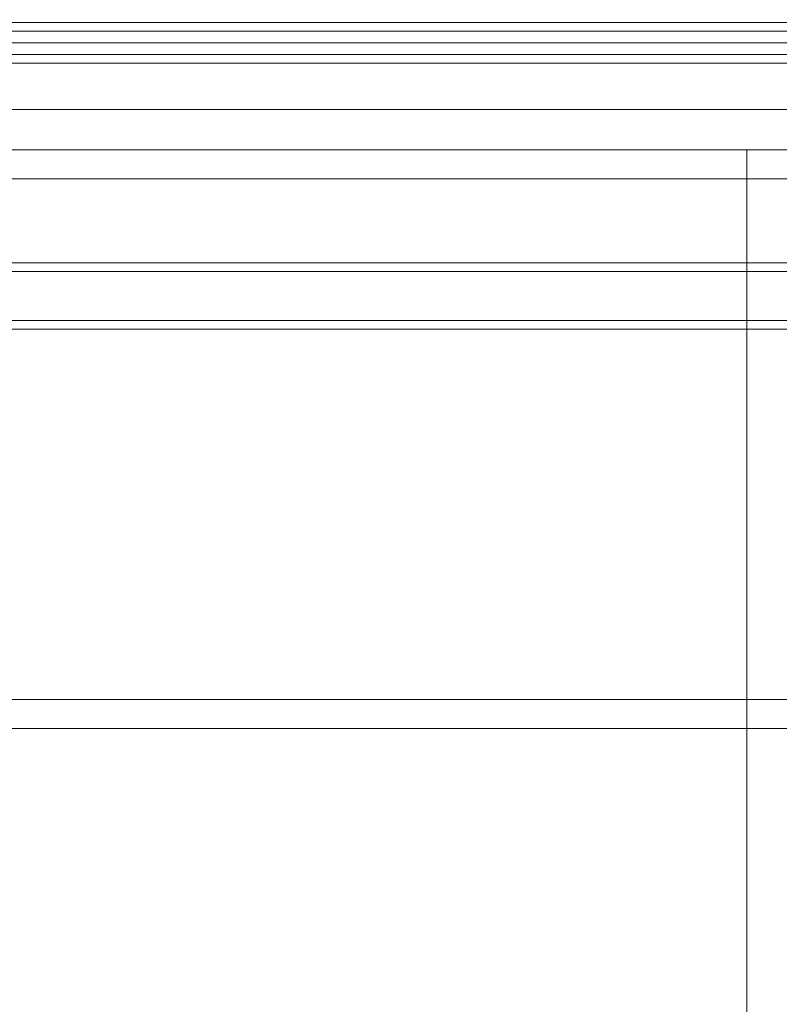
# Model space of a CAD drawing. Header units: millimetres. Extents: x -1970 to 61924, y -58230 to 6847.
# Tile 672 of 925: x 25549 to 25811, y 955 to 1295. Entities that reach past the tile are written whole.
import ezdxf

# ---------------------------------------------------------------- set-up
doc = ezdxf.new("R2010")
doc.units = ezdxf.units.MM
for name, color, linetype, lineweight in [('COTAS_P', 1, 'Continuous', 0), ('lateral_briquetadora', 7, 'Continuous', 0), ('lateral_C05', 7, 'Continuous', 0)]:
    doc.layers.add(name, color=color, linetype=linetype, lineweight=lineweight)
doc.dimstyles.new('R19_100', dxfattribs={"dimtxt": 250, "dimasz": 150, "dimexe": 150, "dimexo": 80, "dimgap": 100, "dimtad": 1, "dimtih": 1, "dimtoh": 1, "dimdsep": 46, "dimcen": 0.09, "dimadec": 0, "dimazin": 0, "dimtfac": 1, "dimtdec": 4, "dimtofl": 0, "dimtmove": 0, "dimatfit": 3, "dimfxl": 1, "dimtolj": 1, "dimtzin": 0, "dimarcsym": 0})

# ---------------------------------------------------------------- blocks, each defined once
blk = doc.blocks.new('DIM_R26_7')
at = {"layer": 'COTAS_P'}
for p, q in [((24250.07, 2141), (24400.07, 2186)), ((26750.07, 2141), (26600.07, 2186)), ((24250.07, 1241), (24250.07, 2141)), ((24250.07, 2141), (26750.07, 2141)), ((24250.07, 2141), (24400.07, 2096)), ((26750.07, 2141), (26600.07, 2096)), ((26750.07, 1241), (26750.07, 2141))]:
    blk.add_line(p, q, dxfattribs=at)
blk.add_text('2500 P', height=250, dxfattribs=at).set_placement((25500.07, 2241))

msp = doc.modelspace()

# ---------------------------------------------------------------- linework, layer by layer
at = {"layer": 'lateral_briquetadora'}
for p, q in [((23750.067, 1264), (25950.067, 1264)), ((24150.067, 1264), (25950.067, 1264)), ((23750.067, 1250), (25950.067, 1250)), ((23900.067, 1250), (25800.067, 1250)), ((24150.067, 1250), (25800.067, 1250)), ((25800.067, 1240), (25800.067, 1250)), ((25800.067, 1250), (25950.067, 1250)), ((23750.067, 1240), (25950.067, 1240)), ((23900.067, 1240), (25800.067, 1240)), ((25800.067, 1060), (25800.067, 1240)), ((25800.067, 1240), (25950.067, 1240)), ((23750.067, 1060), (25950.067, 1060)), ((23900.067, 1060), (25800.067, 1060)), ((25800.067, 1050), (25800.067, 1060)), ((25800.067, 1060), (25950.067, 1060)), ((23900.067, 1050), (25800.067, 1050)), ((25800.067, 20), (25800.067, 1050)), ((25800.067, 1050), (25950.067, 1050))]:
    msp.add_line(p, q, dxfattribs=at)
at = {"layer": 'lateral_C05'}
for p, q in [((24250.067, 1294), (26750.067, 1294)), ((24310.067, 1294), (26690.067, 1294)), ((25797.446, 1294), (25797.456, 1294)), ((25797.456, 1294), (25797.473, 1294)), ((25797.473, 1294), (25797.497, 1294)), ((25797.497, 1294), (25797.528, 1294)), ((25797.528, 1294), (25797.565, 1294)), ((25797.565, 1294), (25797.608, 1294)), ((25797.608, 1294), (25797.658, 1294)), ((25797.658, 1294), (25797.715, 1294)), ((25797.715, 1294), (25797.777, 1294)), ((25797.777, 1294), (25797.846, 1294)), ((25797.846, 1294), (25797.92, 1294)), ((25797.92, 1294), (25798, 1294)), ((25798, 1294), (25798.086, 1294)), ((25798.086, 1294), (25798.177, 1294)), ((25798.177, 1294), (25798.272, 1294)), ((25798.272, 1294), (25798.373, 1294)), ((25798.373, 1294), (25798.478, 1294)), ((25798.478, 1294), (25798.587, 1294)), ((25798.587, 1294), (25798.7, 1294)), ((25798.7, 1294), (25798.817, 1294)), ((25798.817, 1294), (25798.938, 1294)), ((25798.938, 1294), (25799.061, 1294)), ((25799.061, 1294), (25799.188, 1294)), ((25799.188, 1294), (25799.317, 1294)), ((25799.317, 1294), (25799.448, 1294)), ((25799.448, 1294), (25799.581, 1294)), ((25799.581, 1294), (25799.715, 1294)), ((25799.715, 1294), (25799.851, 1294)), ((25799.851, 1294), (25799.987, 1294)), ((25799.987, 1294), (25800.124, 1294)), ((25800.124, 1294), (25800.261, 1294)), ((25800.261, 1294), (25800.398, 1294)), ((25800.398, 1294), (25800.534, 1294)), ((25800.534, 1294), (25800.67, 1294)), ((25800.67, 1294), (25800.804, 1294)), ((25800.804, 1294), (25800.937, 1294)), ((25800.937, 1294), (25801.068, 1294)), ((25801.068, 1294), (25801.197, 1294)), ((25801.197, 1294), (25801.324, 1294)), ((25801.324, 1294), (25801.447, 1294)), ((25801.447, 1294), (25801.567, 1294)), ((25801.567, 1294), (25801.684, 1294)), ((25801.684, 1294), (25801.798, 1294)), ((25801.798, 1294), (25801.907, 1294)), ((25801.907, 1294), (25802.012, 1294)), ((25802.012, 1294), (25802.113, 1294)), ((25802.113, 1294), (25802.208, 1294)), ((25802.208, 1294), (25802.299, 1294)), ((25802.299, 1294), (25802.385, 1294)), ((25802.385, 1294), (25802.465, 1294)), ((25802.465, 1294), (25802.539, 1294)), ((25802.539, 1294), (25802.608, 1294)), ((25802.608, 1294), (25802.67, 1294)), ((25802.67, 1294), (25802.727, 1294)), ((25802.727, 1294), (25802.777, 1294)), ((25802.777, 1294), (25802.82, 1294)), ((25802.82, 1294), (25802.857, 1294)), ((25802.857, 1294), (25802.888, 1294)), ((25802.888, 1294), (25802.912, 1294)), ((25802.912, 1294), (25802.929, 1294)), ((25802.929, 1294), (25802.939, 1294)), ((24250.067, 1291), (26750.067, 1291)), ((24310.067, 1291), (26690.067, 1291)), ((25500.567, 1291), (26099.817, 1291)), ((25797.196, 1291), (25797.207, 1291)), ((25797.207, 1291), (25797.226, 1291)), ((25797.226, 1291), (25797.252, 1291)), ((25797.252, 1291), (25797.285, 1291)), ((25797.285, 1291), (25797.326, 1291)), ((25797.326, 1291), (25797.373, 1291)), ((25797.373, 1291), (25797.428, 1291)), ((25797.428, 1291), (25797.49, 1291)), ((25797.446, 1291), (25797.456, 1291)), ((25797.456, 1291), (25797.473, 1291)), ((25797.473, 1291), (25797.497, 1291)), ((25797.49, 1291), (25797.558, 1291)), ((25797.497, 1291), (25797.528, 1291)), ((25797.528, 1291), (25797.565, 1291)), ((25797.558, 1291), (25797.633, 1291)), ((25797.565, 1291), (25797.608, 1291)), ((25797.608, 1291), (25797.658, 1291)), ((25797.633, 1291), (25797.714, 1291)), ((25797.658, 1291), (25797.715, 1291)), ((25797.714, 1291), (25797.801, 1291)), ((25797.715, 1291), (25797.777, 1291)), ((25797.777, 1291), (25797.846, 1291)), ((25797.801, 1291), (25797.894, 1291)), ((25797.846, 1291), (25797.92, 1291)), ((25797.894, 1291), (25797.993, 1291)), ((25797.92, 1291), (25798, 1291)), ((25797.993, 1291), (25798.098, 1291)), ((25798, 1291), (25798.086, 1291)), ((25798.086, 1291), (25798.177, 1291)), ((25798.098, 1291), (25798.207, 1291)), ((25798.177, 1291), (25798.272, 1291)), ((25798.207, 1291), (25798.322, 1291)), ((25798.272, 1291), (25798.373, 1291)), ((25798.322, 1291), (25798.441, 1291)), ((25798.373, 1291), (25798.478, 1291)), ((25798.441, 1291), (25798.565, 1291)), ((25798.478, 1291), (25798.587, 1291)), ((25798.565, 1291), (25798.692, 1291)), ((25798.587, 1291), (25798.7, 1291)), ((25798.692, 1291), (25798.824, 1291)), ((25798.7, 1291), (25798.817, 1291)), ((25798.817, 1291), (25798.938, 1291)), ((25798.824, 1291), (25798.959, 1291)), ((25798.938, 1291), (25799.061, 1291)), ((25798.959, 1291), (25799.096, 1291)), ((25799.061, 1291), (25799.188, 1291)), ((25799.096, 1291), (25799.237, 1291)), ((25799.188, 1291), (25799.317, 1291)), ((25799.237, 1291), (25799.38, 1291)), ((25799.317, 1291), (25799.448, 1291)), ((25799.38, 1291), (25799.525, 1291)), ((25799.448, 1291), (25799.581, 1291)), ((25799.525, 1291), (25799.672, 1291)), ((25799.581, 1291), (25799.715, 1291)), ((25799.672, 1291), (25799.819, 1291)), ((25799.715, 1291), (25799.851, 1291)), ((25799.819, 1291), (25799.968, 1291)), ((25799.851, 1291), (25799.987, 1291)), ((25799.968, 1291), (25800.118, 1291)), ((25799.987, 1291), (25800.124, 1291)), ((25800.118, 1291), (25800.267, 1291)), ((25800.124, 1291), (25800.261, 1291)), ((25800.261, 1291), (25800.398, 1291)), ((25800.267, 1291), (25800.417, 1291)), ((25800.398, 1291), (25800.534, 1291)), ((25800.417, 1291), (25800.566, 1291)), ((25800.534, 1291), (25800.67, 1291)), ((25800.566, 1291), (25800.713, 1291)), ((25800.67, 1291), (25800.804, 1291)), ((25800.713, 1291), (25800.86, 1291)), ((25800.804, 1291), (25800.937, 1291)), ((25800.86, 1291), (25801.005, 1291)), ((25800.937, 1291), (25801.068, 1291)), ((25801.005, 1291), (25801.148, 1291)), ((25801.068, 1291), (25801.197, 1291)), ((25801.148, 1291), (25801.289, 1291)), ((25801.197, 1291), (25801.324, 1291)), ((25801.289, 1291), (25801.426, 1291)), ((25801.324, 1291), (25801.447, 1291)), ((25801.426, 1291), (25801.561, 1291)), ((25801.447, 1291), (25801.567, 1291)), ((25801.561, 1291), (25801.692, 1291)), ((25801.567, 1291), (25801.684, 1291)), ((25801.684, 1291), (25801.798, 1291)), ((25801.692, 1291), (25801.82, 1291)), ((25801.798, 1291), (25801.907, 1291)), ((25801.82, 1291), (25801.944, 1291)), ((25801.907, 1291), (25802.012, 1291)), ((25801.944, 1291), (25802.063, 1291)), ((25802.012, 1291), (25802.113, 1291)), ((25802.063, 1291), (25802.178, 1291)), ((25802.113, 1291), (25802.208, 1291)), ((25802.178, 1291), (25802.287, 1291)), ((25802.208, 1291), (25802.299, 1291)), ((25802.287, 1291), (25802.392, 1291)), ((25802.299, 1291), (25802.385, 1291)), ((25802.385, 1291), (25802.465, 1291)), ((25802.392, 1291), (25802.491, 1291)), ((25802.465, 1291), (25802.539, 1291)), ((25802.491, 1291), (25802.584, 1291)), ((25802.539, 1291), (25802.608, 1291)), ((25802.584, 1291), (25802.671, 1291)), ((25802.608, 1291), (25802.67, 1291)), ((25802.67, 1291), (25802.727, 1291)), ((25802.671, 1291), (25802.752, 1291)), ((25802.727, 1291), (25802.777, 1291)), ((25802.752, 1291), (25802.827, 1291)), ((25802.777, 1291), (25802.82, 1291)), ((25802.82, 1291), (25802.857, 1291)), ((25802.827, 1291), (25802.895, 1291)), ((25802.857, 1291), (25802.888, 1291)), ((25802.888, 1291), (25802.912, 1291)), ((25802.895, 1291), (25802.957, 1291)), ((25802.912, 1291), (25802.929, 1291)), ((25802.929, 1291), (25802.939, 1291)), ((25802.957, 1291), (25803.012, 1291)), ((25803.012, 1291), (25803.059, 1291)), ((25803.059, 1291), (25803.1, 1291)), ((25803.1, 1291), (25803.133, 1291)), ((25803.133, 1291), (25803.159, 1291)), ((25803.159, 1291), (25803.178, 1291)), ((25803.178, 1291), (25803.189, 1291)), ((24300.067, 1287), (26700.067, 1287)), ((25500.567, 1287), (26099.817, 1287)), ((25797.196, 1287), (25797.207, 1287)), ((25797.207, 1287), (25797.226, 1287)), ((25797.226, 1287), (25797.252, 1287)), ((25797.252, 1287), (25797.285, 1287)), ((25797.285, 1287), (25797.326, 1287)), ((25797.326, 1287), (25797.373, 1287)), ((25797.373, 1287), (25797.428, 1287)), ((25797.428, 1287), (25797.49, 1287)), ((25797.446, 1287), (25797.456, 1287)), ((25797.456, 1287), (25797.473, 1287)), ((25797.473, 1287), (25797.497, 1287)), ((25797.49, 1287), (25797.558, 1287)), ((25797.497, 1287), (25797.528, 1287)), ((25797.528, 1287), (25797.565, 1287)), ((25797.558, 1287), (25797.633, 1287)), ((25797.565, 1287), (25797.608, 1287)), ((25797.608, 1287), (25797.658, 1287)), ((25797.633, 1287), (25797.714, 1287)), ((25797.658, 1287), (25797.715, 1287)), ((25797.714, 1287), (25797.801, 1287)), ((25797.715, 1287), (25797.777, 1287)), ((25797.777, 1287), (25797.846, 1287)), ((25797.801, 1287), (25797.894, 1287)), ((25797.846, 1287), (25797.92, 1287)), ((25797.894, 1287), (25797.993, 1287)), ((25797.92, 1287), (25798, 1287)), ((25797.993, 1287), (25798.098, 1287)), ((25798, 1287), (25798.086, 1287)), ((25798.086, 1287), (25798.177, 1287)), ((25798.098, 1287), (25798.207, 1287)), ((25798.177, 1287), (25798.272, 1287)), ((25798.207, 1287), (25798.322, 1287)), ((25798.272, 1287), (25798.373, 1287)), ((25798.322, 1287), (25798.441, 1287)), ((25798.373, 1287), (25798.478, 1287)), ((25798.441, 1287), (25798.565, 1287)), ((25798.478, 1287), (25798.587, 1287)), ((25798.565, 1287), (25798.692, 1287)), ((25798.587, 1287), (25798.7, 1287)), ((25798.692, 1287), (25798.824, 1287)), ((25798.7, 1287), (25798.817, 1287)), ((25798.817, 1287), (25798.938, 1287)), ((25798.824, 1287), (25798.959, 1287)), ((25798.938, 1287), (25799.061, 1287)), ((25798.959, 1287), (25799.096, 1287)), ((25799.061, 1287), (25799.188, 1287)), ((25799.096, 1287), (25799.237, 1287)), ((25799.188, 1287), (25799.317, 1287)), ((25799.237, 1287), (25799.38, 1287)), ((25799.317, 1287), (25799.448, 1287)), ((25799.38, 1287), (25799.525, 1287)), ((25799.448, 1287), (25799.581, 1287)), ((25799.525, 1287), (25799.672, 1287)), ((25799.581, 1287), (25799.715, 1287)), ((25799.672, 1287), (25799.819, 1287)), ((25799.715, 1287), (25799.851, 1287)), ((25799.819, 1287), (25799.968, 1287)), ((25799.851, 1287), (25799.987, 1287)), ((25799.968, 1287), (25800.118, 1287)), ((25799.987, 1287), (25800.124, 1287)), ((25800.118, 1287), (25800.267, 1287)), ((25800.124, 1287), (25800.261, 1287)), ((25800.261, 1287), (25800.398, 1287)), ((25800.267, 1287), (25800.417, 1287)), ((25800.398, 1287), (25800.534, 1287)), ((25800.417, 1287), (25800.566, 1287)), ((25800.534, 1287), (25800.67, 1287)), ((25800.566, 1287), (25800.713, 1287)), ((25800.67, 1287), (25800.804, 1287)), ((25800.713, 1287), (25800.86, 1287)), ((25800.804, 1287), (25800.937, 1287)), ((25800.86, 1287), (25801.005, 1287)), ((25800.937, 1287), (25801.068, 1287)), ((25801.005, 1287), (25801.148, 1287)), ((25801.068, 1287), (25801.197, 1287)), ((25801.148, 1287), (25801.289, 1287)), ((25801.197, 1287), (25801.324, 1287)), ((25801.289, 1287), (25801.426, 1287)), ((25801.324, 1287), (25801.447, 1287)), ((25801.426, 1287), (25801.561, 1287)), ((25801.447, 1287), (25801.567, 1287)), ((25801.561, 1287), (25801.692, 1287)), ((25801.567, 1287), (25801.684, 1287)), ((25801.684, 1287), (25801.798, 1287)), ((25801.692, 1287), (25801.82, 1287)), ((25801.798, 1287), (25801.907, 1287)), ((25801.82, 1287), (25801.944, 1287)), ((25801.907, 1287), (25802.012, 1287)), ((25801.944, 1287), (25802.063, 1287)), ((25802.012, 1287), (25802.113, 1287)), ((25802.063, 1287), (25802.178, 1287)), ((25802.113, 1287), (25802.208, 1287)), ((25802.178, 1287), (25802.287, 1287)), ((25802.208, 1287), (25802.299, 1287)), ((25802.287, 1287), (25802.392, 1287)), ((25802.299, 1287), (25802.385, 1287)), ((25802.385, 1287), (25802.465, 1287)), ((25802.392, 1287), (25802.491, 1287)), ((25802.465, 1287), (25802.539, 1287)), ((25802.491, 1287), (25802.584, 1287)), ((25802.539, 1287), (25802.608, 1287)), ((25802.584, 1287), (25802.671, 1287)), ((25802.608, 1287), (25802.67, 1287)), ((25802.67, 1287), (25802.727, 1287)), ((25802.671, 1287), (25802.752, 1287)), ((25802.727, 1287), (25802.777, 1287)), ((25802.752, 1287), (25802.827, 1287)), ((25802.777, 1287), (25802.82, 1287)), ((25802.82, 1287), (25802.857, 1287)), ((25802.827, 1287), (25802.895, 1287)), ((25802.857, 1287), (25802.888, 1287)), ((25802.888, 1287), (25802.912, 1287)), ((25802.895, 1287), (25802.957, 1287)), ((25802.912, 1287), (25802.929, 1287)), ((25802.929, 1287), (25802.939, 1287)), ((25802.957, 1287), (25803.012, 1287)), ((25803.012, 1287), (25803.059, 1287)), ((25803.059, 1287), (25803.1, 1287)), ((25803.1, 1287), (25803.133, 1287)), ((25803.133, 1287), (25803.159, 1287)), ((25803.159, 1287), (25803.178, 1287)), ((25803.178, 1287), (25803.189, 1287)), ((24300.067, 1283), (26700.067, 1283)), ((24310.067, 1283), (26690.067, 1283)), ((24310.067, 1280), (26690.067, 1280)), ((25797.446, 1283), (25797.456, 1283)), ((25797.456, 1283), (25797.473, 1283)), ((25797.473, 1283), (25797.497, 1283)), ((25797.497, 1283), (25797.528, 1283)), ((25797.528, 1283), (25797.565, 1283)), ((25797.565, 1283), (25797.608, 1283)), ((25797.608, 1283), (25797.658, 1283)), ((25797.658, 1283), (25797.715, 1283)), ((25797.715, 1283), (25797.777, 1283)), ((25797.777, 1283), (25797.846, 1283)), ((25797.846, 1283), (25797.92, 1283)), ((25797.92, 1283), (25798, 1283)), ((25798, 1283), (25798.086, 1283)), ((25798.086, 1283), (25798.177, 1283)), ((25798.177, 1283), (25798.272, 1283)), ((25798.272, 1283), (25798.373, 1283)), ((25798.373, 1283), (25798.478, 1283)), ((25798.478, 1283), (25798.587, 1283)), ((25798.587, 1283), (25798.7, 1283)), ((25798.7, 1283), (25798.817, 1283)), ((25798.817, 1283), (25798.938, 1283)), ((25798.938, 1283), (25799.061, 1283)), ((25799.061, 1283), (25799.188, 1283)), ((25799.188, 1283), (25799.317, 1283)), ((25799.317, 1283), (25799.448, 1283)), ((25799.448, 1283), (25799.581, 1283)), ((25799.581, 1283), (25799.715, 1283)), ((25799.715, 1283), (25799.851, 1283)), ((25799.851, 1283), (25799.987, 1283)), ((25799.987, 1283), (25800.124, 1283)), ((25800.124, 1283), (25800.261, 1283)), ((25800.261, 1283), (25800.398, 1283)), ((25800.398, 1283), (25800.534, 1283)), ((25800.534, 1283), (25800.67, 1283)), ((25800.67, 1283), (25800.804, 1283)), ((25800.804, 1283), (25800.937, 1283)), ((25800.937, 1283), (25801.068, 1283)), ((25801.068, 1283), (25801.197, 1283)), ((25801.197, 1283), (25801.324, 1283)), ((25801.324, 1283), (25801.447, 1283)), ((25801.447, 1283), (25801.567, 1283)), ((25801.567, 1283), (25801.684, 1283)), ((25801.684, 1283), (25801.798, 1283)), ((25801.798, 1283), (25801.907, 1283)), ((25801.907, 1283), (25802.012, 1283)), ((25802.012, 1283), (25802.113, 1283)), ((25802.113, 1283), (25802.208, 1283)), ((25802.208, 1283), (25802.299, 1283)), ((25802.299, 1283), (25802.385, 1283)), ((25802.385, 1283), (25802.465, 1283)), ((25802.465, 1283), (25802.539, 1283)), ((25802.539, 1283), (25802.608, 1283)), ((25802.608, 1283), (25802.67, 1283)), ((25802.67, 1283), (25802.727, 1283)), ((25802.727, 1283), (25802.777, 1283)), ((25802.777, 1283), (25802.82, 1283)), ((25802.82, 1283), (25802.857, 1283)), ((25802.857, 1283), (25802.888, 1283)), ((25802.888, 1283), (25802.912, 1283)), ((25802.912, 1283), (25802.929, 1283)), ((25802.929, 1283), (25802.939, 1283)), ((24310.067, 1211), (26690.067, 1211)), ((24310.067, 1208), (26690.067, 1208)), ((24250.067, 1191), (26750.067, 1191)), ((24250.067, 1188), (26750.067, 1188))]:
    msp.add_line(p, q, dxfattribs=at)

# ---------------------------------------------------------------- dimensions: what is measured, and where the dimension line sits
at = {"layer": 'COTAS_P'}
dim = msp.add_aligned_dim(p1=(24250.067, 1241), p2=(26750.067, 1241), distance=900, text='<> P', dimstyle='R19_100', dxfattribs=at)
dim.commit()
dim.dimension.update_dxf_attribs({"geometry": 'DIM_R26_7', "text_midpoint": (25500.067, 2141)})

doc.saveas('drawing.dxf')
